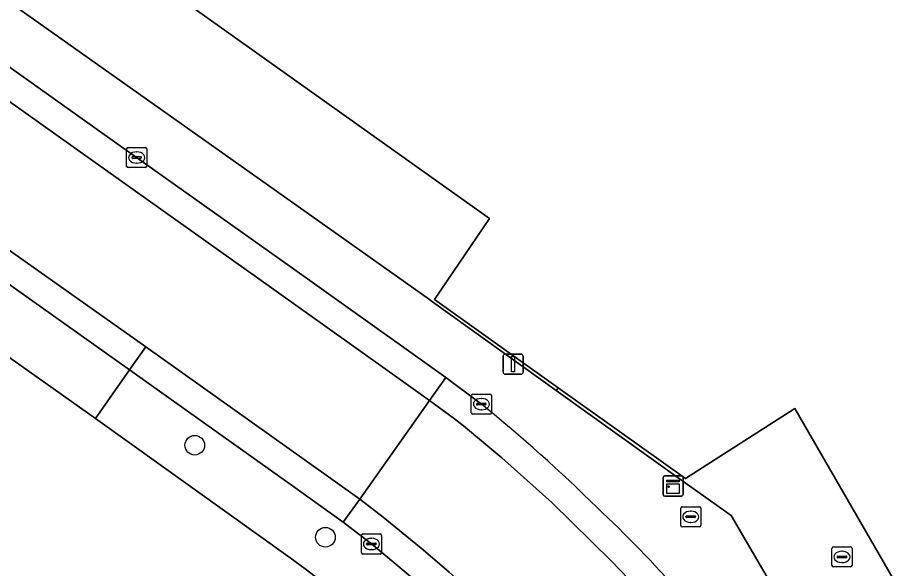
# Model space of a CAD drawing. Extents: x 157692 to 159674, y 381452 to 383291.
# Drawn here: x 158986.44 to 159030.12, y 382501.23 to 382528.62 of the extents above; entities that cross this region are included whole.
import ezdxf

# ---------------------------------------------------------------- set-up
doc = ezdxf.new("R2010")
doc.units = 0
for name, color, linetype in [('IMGEO_Boom', 7, 'Continuous'), ('IMGEO_Brandkraan', 7, 'Continuous'), ('IMGEO_Erf', 7, 'Continuous'), ('IMGEO_Hek', 7, 'Continuous'), ('IMGEO_Kast', 7, 'Continuous'), ('IMGEO_Kolk', 7, 'Continuous'), ('IMGEO_Lichtmast', 7, 'Continuous'), ('IMGEO_Parkeervlak_gesloten', 7, 'Continuous'), ('IMGEO_Parkeervlak_open', 7, 'Continuous'), ('IMGEO_Rijbaan_lokaal_gesloten', 7, 'Continuous'), ('IMGEO_Rioolput', 7, 'Continuous'), ('IMGEO_Voetpad_open', 7, 'Continuous')]:
    doc.layers.add(name, color=color, linetype=linetype)

msp = doc.modelspace()

# ---------------------------------------------------------------- linework, layer by layer
at = {"layer": 'IMGEO_Boom'}
for centre in [(158995.261, 382507.362), (159001.762, 382502.788)]:
    msp.add_circle(centre, 0.489, dxfattribs=at)
at = {"layer": 'IMGEO_Brandkraan'}
for p, q in [((159019.439, 382503.376), (159019.439, 382504.228)), ((159019.514, 382504.302), (159020.366, 382504.302)), ((159020.44, 382504.228), (159020.44, 382503.376)), ((159019.698, 382503.796), (159019.698, 382503.808)), ((159020.136, 382503.759), (159019.738, 382503.759)), ((159019.741, 382503.845), (159020.139, 382503.845)), ((159019.927, 382504.082), (159019.952, 382504.082)), ((159020.182, 382503.808), (159020.182, 382503.796)), ((159020.366, 382503.302), (159019.514, 382503.302)), ((159019.95, 382503.522), (159019.925, 382503.522))]:
    msp.add_line(p, q, dxfattribs=at)
for points in [[(159019.439, 382503.376), (159019.439, 382504.228)], [(159019.514, 382504.302), (159020.366, 382504.302)], [(159020.44, 382504.228), (159020.44, 382503.376)], [(159020.366, 382503.302), (159019.514, 382503.302)]]:
    msp.add_lwpolyline(points, dxfattribs=at)
for centre, radius, start, end in [((159019.516, 382504.226), 0.0765, 91.552, 178.448), ((159019.516, 382504.226), 0.0765, 91.552, 178.448), ((159020.364, 382504.226), 0.0765, 1.552, 88.448), ((159020.364, 382504.226), 0.0765, 1.552, 88.448), ((159019.738, 382503.805), 0.0403, 85.8775, 175.7526), ((159019.735, 382503.795), 0.0366, 178.938, 274.7102), ((159020.139, 382503.802), 0.043, 264.8664, 352.4533), ((159020.143, 382503.807), 0.0386, 1.7309, 96.639), ((159019.516, 382503.378), 0.0765, 181.552, 268.448), ((159019.516, 382503.378), 0.0765, 181.552, 268.448), ((159020.364, 382503.378), 0.0765, 271.552, 358.448), ((159020.364, 382503.378), 0.0765, 271.552, 358.448)]:
    msp.add_arc(centre, radius, start, end, dxfattribs=at)
for centre, major_axis, ratio, start_param, end_param in [((159019.926, 382503.802), (-0.387, 0.002), 0.722429, 4.712389, 7.853982), ((159019.951, 382503.802), (-0.39, 0.002), 0.717154, 1.570796, 4.712389)]:
    msp.add_ellipse(centre, major_axis=major_axis, ratio=ratio, start_param=start_param, end_param=end_param, dxfattribs=at)
at = {"layer": 'IMGEO_Erf'}
msp.add_lwpolyline([(159002.332, 382500), (159000.76, 382501.216), (159000, 382501.76), (158990.321, 382508.687), (158983.311, 382513.649), (158918.117, 382560.072), (158891.352, 382579.085), (158890.89, 382578.255), (158883.322, 382583.701), (158883.51, 382584.587), (158873.747, 382591.565), (158821.576, 382628.531)], dxfattribs=at)
msp.add_lwpolyline([(159081.878, 382528.051), (159066.557, 382519.16), (159041.192, 382562.45), (159019.226, 382531.619), (158996.387, 382547.873), (158996.353, 382547.825), (158996.284, 382547.874), (158987.018, 382534.917), (159009.92, 382518.638), (159007.183, 382514.61), (159013.348, 382510.214), (159019.669, 382505.708), (159025.109, 382509.19), (159030.428, 382500), (159031.228, 382498.617), (159031.053, 382498.515), (159051.134, 382463.978), (159051.295, 382464.072), (159056.354, 382455.299), (159107.071, 382484.896)], close=True, dxfattribs=at)
at = {"layer": 'IMGEO_Hek'}
for points in [[(158987.018, 382534.917), (159009.92, 382518.638), (159007.183, 382514.61)], [(159007.183, 382514.61), (159019.669, 382505.708), (159025.109, 382509.19), (159030.428, 382500), (159031.228, 382498.617)]]:
    msp.add_lwpolyline(points, dxfattribs=at)
at = {"layer": 'IMGEO_Kast'}
for p, q in [((159018.559, 382504.907), (159018.559, 382505.748)), ((159018.559, 382505.748), (159018.559, 382504.907)), ((159018.634, 382505.832), (159019.475, 382505.832)), ((159019.475, 382505.832), (159018.634, 382505.832)), ((159019.559, 382505.757), (159019.559, 382504.916)), ((159019.559, 382504.916), (159019.559, 382505.757)), ((159019.484, 382504.832), (159018.643, 382504.832)), ((159018.643, 382504.832), (159019.484, 382504.832))]:
    msp.add_line(p, q, dxfattribs=at)
for points in [[(159018.754, 382505.622), (159019.354, 382505.622), (159019.354, 382505.537), (159018.754, 382505.537), (159018.754, 382505.622)], [(159018.754, 382505.447), (159019.354, 382505.447), (159019.354, 382504.958), (159018.754, 382504.958), (159018.754, 382505.447)]]:
    msp.add_lwpolyline(points, dxfattribs=at)
msp.add_circle((159018.838, 382505.296), 0.0377, dxfattribs=at)
for centre, start, end in [((159018.637, 382505.754), 92.4484, 184.2845), ((159018.637, 382505.754), 92.4484, 184.2845), ((159019.481, 382505.754), 2.4484, 94.2845), ((159019.481, 382505.754), 2.4484, 94.2845), ((159018.637, 382504.91), 182.4484, 274.2845), ((159018.637, 382504.91), 182.4484, 274.2845), ((159019.481, 382504.91), 272.4484, 4.2845), ((159019.481, 382504.91), 272.4484, 4.2845)]:
    msp.add_arc(centre, 0.0779, start, end, dxfattribs=at)
at = {"layer": 'IMGEO_Kolk'}
for p, q in [((158991.867, 382521.237), (158991.867, 382522.089)), ((158991.942, 382522.163), (158992.794, 382522.163)), ((158992.868, 382522.089), (158992.868, 382521.237)), ((158992.126, 382521.657), (158992.126, 382521.669)), ((158992.564, 382521.62), (158992.166, 382521.62)), ((158992.169, 382521.706), (158992.567, 382521.706)), ((158992.355, 382521.943), (158992.38, 382521.943)), ((158992.61, 382521.669), (158992.61, 382521.657)), ((158992.794, 382521.163), (158991.942, 382521.163)), ((158992.378, 382521.383), (158992.353, 382521.383)), ((159009.02, 382508.977), (159009.02, 382509.829)), ((159009.095, 382509.903), (159009.947, 382509.903)), ((159010.021, 382509.829), (159010.021, 382508.977)), ((159009.279, 382509.397), (159009.279, 382509.409)), ((159009.322, 382509.446), (159009.72, 382509.446)), ((159009.508, 382509.683), (159009.533, 382509.683)), ((159009.763, 382509.409), (159009.763, 382509.397)), ((159009.717, 382509.36), (159009.319, 382509.36)), ((159009.531, 382509.123), (159009.506, 382509.123)), ((159009.947, 382508.903), (159009.095, 382508.903)), ((159003.549, 382502.025), (159003.549, 382502.877)), ((159003.624, 382502.951), (159004.476, 382502.951)), ((159004.55, 382502.877), (159004.55, 382502.025)), ((159003.808, 382502.445), (159003.808, 382502.457)), ((159004.246, 382502.408), (159003.848, 382502.408)), ((159003.851, 382502.494), (159004.249, 382502.494)), ((159004.037, 382502.731), (159004.062, 382502.731)), ((159004.292, 382502.457), (159004.292, 382502.445)), ((159004.476, 382501.951), (159003.624, 382501.951)), ((159004.06, 382502.171), (159004.035, 382502.171))]:
    msp.add_line(p, q, dxfattribs=at)
for points in [[(158991.867, 382521.237), (158991.867, 382522.089)], [(158991.942, 382522.163), (158992.794, 382522.163)], [(158992.868, 382522.089), (158992.868, 382521.237)], [(158992.794, 382521.163), (158991.942, 382521.163)], [(159009.02, 382508.977), (159009.02, 382509.829)], [(159009.095, 382509.903), (159009.947, 382509.903)], [(159010.021, 382509.829), (159010.021, 382508.977)], [(159009.947, 382508.903), (159009.095, 382508.903)], [(159003.549, 382502.025), (159003.549, 382502.877)], [(159003.624, 382502.951), (159004.476, 382502.951)], [(159004.55, 382502.877), (159004.55, 382502.025)], [(159004.476, 382501.951), (159003.624, 382501.951)]]:
    msp.add_lwpolyline(points, dxfattribs=at)
for centre, radius, start, end in [((158991.944, 382522.087), 0.0765, 91.552, 178.448), ((158991.944, 382522.087), 0.0765, 91.552, 178.448), ((158992.792, 382522.087), 0.0765, 1.552, 88.448), ((158992.792, 382522.087), 0.0765, 1.552, 88.448), ((158992.166, 382521.666), 0.0403, 85.8775, 175.7526), ((158992.163, 382521.656), 0.0366, 178.938, 274.7102), ((158992.567, 382521.663), 0.043, 264.8664, 352.4533), ((158992.571, 382521.668), 0.0386, 1.7309, 96.639), ((158991.944, 382521.239), 0.0765, 181.552, 268.448), ((158991.944, 382521.239), 0.0765, 181.552, 268.448), ((158992.792, 382521.239), 0.0765, 271.552, 358.448), ((158992.792, 382521.239), 0.0765, 271.552, 358.448), ((159009.097, 382509.827), 0.0765, 91.552, 178.448), ((159009.097, 382509.827), 0.0765, 91.552, 178.448), ((159009.945, 382509.827), 0.0765, 1.552, 88.448), ((159009.945, 382509.827), 0.0765, 1.552, 88.448), ((159009.319, 382509.406), 0.0403, 85.8775, 175.7526), ((159009.316, 382509.396), 0.0366, 178.938, 274.7102), ((159009.72, 382509.403), 0.043, 264.8664, 352.4533), ((159009.724, 382509.408), 0.0386, 1.7309, 96.639), ((159009.097, 382508.979), 0.0765, 181.552, 268.448), ((159009.097, 382508.979), 0.0765, 181.552, 268.448), ((159009.945, 382508.979), 0.0765, 271.552, 358.448), ((159009.945, 382508.979), 0.0765, 271.552, 358.448), ((159003.626, 382502.875), 0.0765, 91.552, 178.448), ((159003.626, 382502.875), 0.0765, 91.552, 178.448), ((159004.474, 382502.875), 0.0765, 1.552, 88.448), ((159004.474, 382502.875), 0.0765, 1.552, 88.448), ((159003.848, 382502.454), 0.0403, 85.8775, 175.7526), ((159003.845, 382502.444), 0.0366, 178.938, 274.7102), ((159004.249, 382502.451), 0.043, 264.8664, 352.4533), ((159004.253, 382502.456), 0.0386, 1.7309, 96.639), ((159003.626, 382502.027), 0.0765, 181.552, 268.448), ((159003.626, 382502.027), 0.0765, 181.552, 268.448), ((159004.474, 382502.027), 0.0765, 271.552, 358.448), ((159004.474, 382502.027), 0.0765, 271.552, 358.448)]:
    msp.add_arc(centre, radius, start, end, dxfattribs=at)
for centre, major_axis, ratio, start_param, end_param in [((158992.354, 382521.663), (-0.387, 0.002), 0.722429, 4.712389, 7.853982), ((158992.379, 382521.663), (-0.39, 0.002), 0.717154, 1.570796, 4.712389), ((159009.507, 382509.403), (-0.387, 0.002), 0.722429, 4.712389, 7.853982), ((159009.532, 382509.403), (-0.39, 0.002), 0.717154, 1.570796, 4.712389), ((159004.036, 382502.451), (-0.387, 0.002), 0.722429, 4.712389, 7.853982), ((159004.061, 382502.451), (-0.39, 0.002), 0.717154, 1.570796, 4.712389)]:
    msp.add_ellipse(centre, major_axis=major_axis, ratio=ratio, start_param=start_param, end_param=end_param, dxfattribs=at)
at = {"layer": 'IMGEO_Lichtmast'}
for p, q in [((159010.602, 382510.988), (159010.602, 382511.788)), ((159010.602, 382511.788), (159010.602, 382510.988)), ((159010.702, 382511.888), (159011.492, 382511.888)), ((159011.492, 382511.888), (159010.702, 382511.888)), ((159011.592, 382511.788), (159011.592, 382510.988)), ((159011.592, 382510.988), (159011.592, 382511.788)), ((159011.492, 382510.888), (159010.702, 382510.888)), ((159010.702, 382510.888), (159011.492, 382510.888))]:
    msp.add_line(p, q, dxfattribs=at)
msp.add_lwpolyline([(159011.022, 382511.763), (159011.172, 382511.763), (159011.172, 382511.013), (159011.022, 382511.013), (159011.022, 382511.763)], dxfattribs=at)
for centre, start, end in [((159010.702, 382511.788), 90, 180), ((159010.702, 382511.788), 90, 180), ((159011.492, 382511.788), 0, 90), ((159011.492, 382511.788), 360, 90), ((159010.702, 382510.988), 180, 270), ((159010.702, 382510.988), 180, 270), ((159011.492, 382510.988), 270, 0), ((159011.492, 382510.988), 270, 0)]:
    msp.add_arc(centre, 0.1, start, end, dxfattribs=at)
at = {"layer": 'IMGEO_Parkeervlak_gesloten'}
msp.add_lwpolyline([(158958.644, 382555.444), (158958.522, 382555.261), (158955.619, 382550.889), (159000, 382519.504), (159006.934, 382514.6), (159007.095, 382514.485), (159013.248, 382510.083), (159013.348, 382510.214), (159007.183, 382514.61), (159009.92, 382518.638), (158987.018, 382534.917)], dxfattribs=at)
msp.add_lwpolyline([(159031.053, 382498.515), (159031.228, 382498.617), (159030.428, 382500), (159025.109, 382509.19), (159019.669, 382505.708), (159013.348, 382510.214), (159013.248, 382510.083), (159019.543, 382505.58), (159021.942, 382503.864), (159024.202, 382500), (159051.18, 382453.885), (159060.954, 382437.177), (159063.873, 382432.188), (159068.209, 382434.724), (159056.234, 382455.229), (159056.354, 382455.299), (159051.295, 382464.072), (159051.134, 382463.978)], close=True, dxfattribs=at)
at = {"layer": 'IMGEO_Parkeervlak_open'}
for points in [[(158859.78, 382615.893), (158874.33, 382605.57), (158875.774, 382604.548), (158883.958, 382598.757), (158891.071, 382593.723), (158901.219, 382586.503), (158906.81, 382582.525), (158915.236, 382576.539), (158924.73, 382569.794), (158941.367, 382557.941), (158948.158, 382553.099), (158954.148, 382548.827), (158959.843, 382544.766), (158974.147, 382534.627), (158992.367, 382521.662), (159000, 382516.238), (159005.544, 382512.298), (159007.749, 382510.731), (159009.52, 382509.402)], [(159028.583, 382487.197), (159033.254, 382479.182), (159043.96, 382460.931), (159048.843, 382452.528), (159053.849, 382443.913), (159058.62, 382435.786), (159060.954, 382437.177), (159051.18, 382453.885), (159024.202, 382500), (159021.942, 382503.864), (159019.543, 382505.58), (159013.248, 382510.083), (159007.095, 382514.485), (159006.934, 382514.6), (159000, 382519.504), (158955.619, 382550.889), (158949.306, 382555.352)]]:
    msp.add_lwpolyline(points, dxfattribs=at)
for centre, radius, start, end in [((158959.744, 382447.781), 79.213, 45.48113, 51.06942), ((158965.031, 382451.318), 72.996, 41.82893, 46.49344)]:
    msp.add_arc(centre, radius, start, end, dxfattribs=at)
at = {"layer": 'IMGEO_Rijbaan_lokaal_gesloten'}
for points in [[(158947.181, 382552.076), (158953.336, 382547.687), (158959.032, 382543.625), (158973.336, 382533.486), (158991.556, 382520.521), (158999.189, 382515.097), (159004.733, 382511.157), (159006.936, 382509.591), (159007.749, 382510.731), (159005.544, 382512.298), (159000, 382516.238), (158992.367, 382521.662), (158974.147, 382534.627), (158959.843, 382544.766), (158954.148, 382548.827), (158948.158, 382553.099)], [(158938.029, 382551.171), (158955.558, 382538.753), (158969.774, 382528.594), (158985.863, 382517.179), (158992.825, 382512.245), (159000.812, 382506.56), (159003.465, 382504.672), (159006.936, 382509.591), (159004.733, 382511.157), (158999.189, 382515.097), (158991.556, 382520.521), (158973.336, 382533.486), (158959.032, 382543.625), (158953.336, 382547.687), (158947.181, 382552.076)], [(159009.52, 382509.402), (159007.749, 382510.731), (159006.936, 382509.591), (159008.184, 382508.674), (159008.625, 382508.326), (159010.539, 382506.728), (159013.027, 382504.515), (159016.012, 382501.587), (159017.652, 382499.867), (159018.37, 382499.077), (159019.924, 382497.281), (159021.409, 382495.446), (159022.831, 382493.563), (159024.19, 382491.633), (159025.484, 382489.659), (159026.715, 382487.638), (159027.416, 382486.418), (159032.045, 382478.475), (159042.751, 382460.225)], [(159017.652, 382499.867), (159016.012, 382501.587), (159013.027, 382504.515), (159010.539, 382506.728), (159008.625, 382508.326), (159008.184, 382508.674), (159006.936, 382509.591), (159003.465, 382504.672), (159004.627, 382503.787), (159006.63, 382502.16), (159007.916, 382501.044)], [(159027.04, 382475.353), (159021.318, 382485.118), (159020.499, 382486.473), (159019.271, 382488.368), (159017.973, 382490.221), (159016.609, 382492.025), (159015.181, 382493.779), (159013.689, 382495.479), (159011.265, 382498.052), (159007.916, 382501.044), (159006.63, 382502.16), (159004.627, 382503.787), (159003.465, 382504.672), (159002.646, 382503.536), (159004.05, 382502.452), (159006.984, 382500), (159009.493, 382497.626)]]:
    msp.add_lwpolyline(points, dxfattribs=at)
for points in [[(158985.863, 382517.179), (158985.053, 382516.037), (158992.014, 382511.104), (158992.825, 382512.245)], [(158992.825, 382512.245), (158992.014, 382511.104), (159000, 382505.419), (159002.646, 382503.536), (159003.465, 382504.672), (159000.812, 382506.56)]]:
    msp.add_lwpolyline(points, close=True, dxfattribs=at)
for centre, radius, start, end in [((158959.744, 382447.781), 79.213, 45.48113, 51.06942), ((158965.031, 382451.318), 72.996, 41.82893, 46.49344)]:
    msp.add_arc(centre, radius, start, end, dxfattribs=at)
at = {"layer": 'IMGEO_Rioolput'}
for p, q in [((159026.962, 382501.381), (159026.962, 382502.233)), ((159027.037, 382502.307), (159027.889, 382502.307)), ((159027.45, 382502.087), (159027.475, 382502.087)), ((159027.963, 382502.233), (159027.963, 382501.381)), ((159027.221, 382501.801), (159027.221, 382501.813)), ((159027.659, 382501.764), (159027.261, 382501.764)), ((159027.264, 382501.85), (159027.662, 382501.85)), ((159027.473, 382501.527), (159027.448, 382501.527)), ((159027.705, 382501.813), (159027.705, 382501.801)), ((159027.889, 382501.307), (159027.037, 382501.307))]:
    msp.add_line(p, q, dxfattribs=at)
for points in [[(159026.962, 382501.381), (159026.962, 382502.233)], [(159027.037, 382502.307), (159027.889, 382502.307)], [(159027.963, 382502.233), (159027.963, 382501.381)], [(159027.889, 382501.307), (159027.037, 382501.307)]]:
    msp.add_lwpolyline(points, dxfattribs=at)
for centre, radius, start, end in [((159027.039, 382502.231), 0.0765, 91.552, 178.448), ((159027.039, 382502.231), 0.0765, 91.552, 178.448), ((159027.887, 382502.231), 0.0765, 1.552, 88.448), ((159027.887, 382502.231), 0.0765, 1.552, 88.448), ((159027.261, 382501.81), 0.0403, 85.8775, 175.7526), ((159027.258, 382501.8), 0.0366, 178.938, 274.7102), ((159027.662, 382501.807), 0.043, 264.8664, 352.4533), ((159027.666, 382501.812), 0.0386, 1.7309, 96.639), ((159027.039, 382501.383), 0.0765, 181.552, 268.448), ((159027.039, 382501.383), 0.0765, 181.552, 268.448), ((159027.887, 382501.383), 0.0765, 271.552, 358.448), ((159027.887, 382501.383), 0.0765, 271.552, 358.448)]:
    msp.add_arc(centre, radius, start, end, dxfattribs=at)
for centre, major_axis, ratio, start_param, end_param in [((159027.449, 382501.807), (-0.387, 0.002), 0.722429, 4.712389, 7.853982), ((159027.474, 382501.807), (-0.39, 0.002), 0.717154, 1.570796, 4.712389)]:
    msp.add_ellipse(centre, major_axis=major_axis, ratio=ratio, start_param=start_param, end_param=end_param, dxfattribs=at)
at = {"layer": 'IMGEO_Voetpad_open'}
msp.add_lwpolyline([(158992.014, 382511.104), (158985.053, 382516.037), (158983.311, 382513.649), (158990.321, 382508.687)], close=True, dxfattribs=at)
msp.add_lwpolyline([(159009.493, 382497.626), (159006.984, 382500), (159004.05, 382502.452), (159002.646, 382503.536), (159000, 382505.419), (158992.014, 382511.104), (158990.321, 382508.687), (159000, 382501.76), (159000.76, 382501.216), (159002.332, 382500)], dxfattribs=at)

doc.saveas('drawing.dxf')
